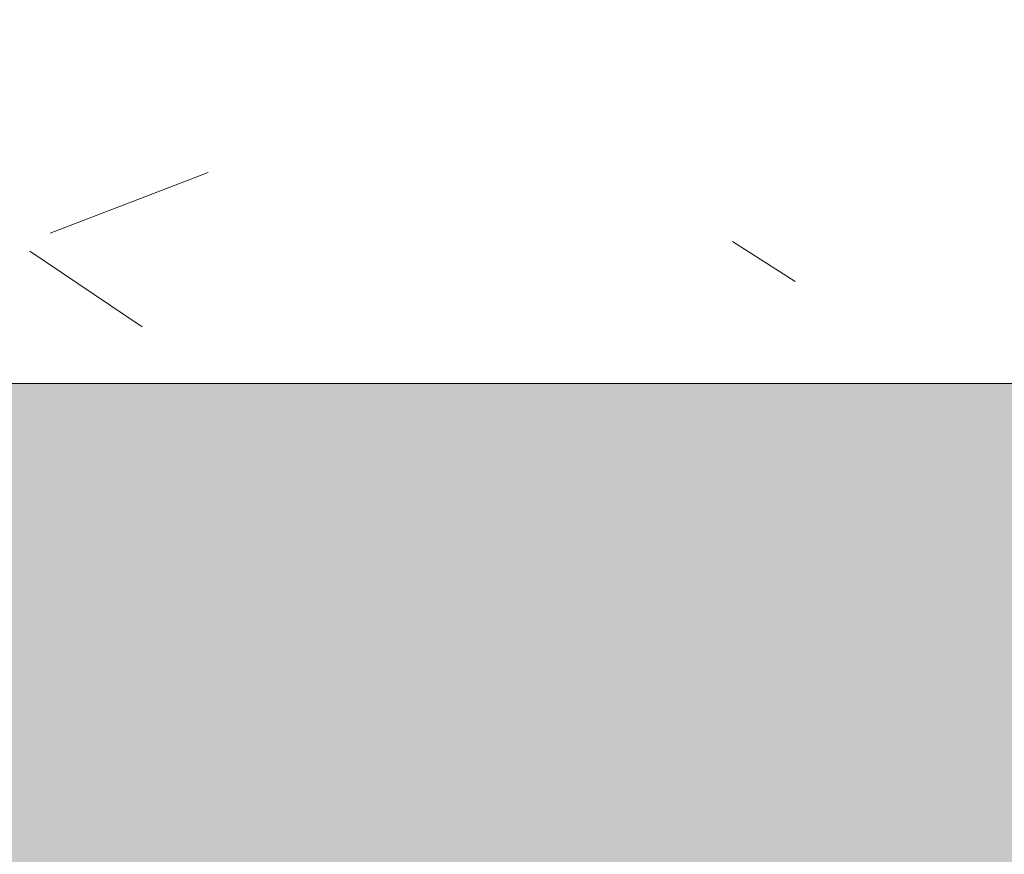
# Model space of a CAD drawing. Header units: millimetres. Extents: x 5980700 to 6194397, y -12939 to 2351883.
# Tile 389 of 587: x 6089726 to 6089837, y -68 to 26. Entities that reach past the tile are written whole.
import ezdxf

# ---------------------------------------------------------------- set-up
doc = ezdxf.new("R2010")
doc.units = ezdxf.units.MM
doc.layers.add('A-FLOR', color=192, linetype='Continuous', lineweight=18)
doc.layers.add('A-FLOR-PATT', color=8, linetype='Continuous', lineweight=18)
pattern_1 = [(49.99999999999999, (0, 0), (182.184668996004, -15.93908553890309), [19.05, -209.55]), (355, (0, 0), (-35.24242749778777, 191.0566080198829), [15.24, -167.64]), (100.451, (15.182, -1.328), (146.9425016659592, 175.1166878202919), [16.19, -178.09]), (46.184, (0, 50.8), (271.0788941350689, -42.04327417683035), [28.575, -314.325]), (96.636, (22.59, 47.297), (237.4025071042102, 247.4272132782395), [24.285, -267.135]), (351.184, (0, 50.8), (237.404605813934, 247.4251178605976), [22.86, -251.46]), (21, (25.4, 38.1), (151.6148798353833, -102.2655185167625), [19.05, -209.55]), (326, (25.4, 38.1), (61.80235996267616, 184.1877424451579), [15.24, -167.64]), (71.45100000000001, (38.035, 29.578), (213.4170626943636, 81.92136778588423), [16.19, -178.09]), (37.50000000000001, (0, 0), (3.08832282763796, 84.55507579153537), [8.382, -157.226, 8.382, -161.798, -168.275]), (37.50000000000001, (0, 0), (3.08832282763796, 84.55507579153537), [-335.788, 8.382, -159.893]), (7.499999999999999, (0, 0), (66.81943811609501, 100.1807470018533), [8.382, -88.646, 8.382, -153.416, -64.135]), (7.499999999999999, (0, 0), (66.81943811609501, 100.1807470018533), [-258.826, 8.382, -55.753]), (327.5, (-56.642, 0), (135.5904877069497, -5.7289126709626), [8.382, -55.118, 8.382, -189.738, -262.89]), (327.5, (-56.642, 0), (135.5904877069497, -5.7289126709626), [-261.62, 8.382, -254.508]), (317.5, (-82.042, 0), (148.1288864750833, 25.42676126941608), [8.382, -74.168, 8.382, -123.19, -186.69]), (317.5, (-82.042, 0), (148.1288864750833, 25.42676126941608), [-214.122, 8.382, -178.308])]

# ---------------------------------------------------------------- blocks, each defined once
blk = doc.blocks.new('BE-PMSa-MOD-ARQ-CONEXAODOFUTURO-EX-000-R_rvt-2-PLANTA DE CAIMENTO DE PISOS - 1 PAV_')
at = {"layer": 'A-FLOR-PATT', "lineweight": 5}
h = blk.add_hatch(dxfattribs=at)
h.set_pattern_fill('FP_100', color=133, style=0, pattern_type=2)
h.set_pattern_definition(pattern_1)
h.paths.add_polyline_path([(-1916.114845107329, -8177.825683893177), (-1683.614845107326, -8177.825683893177), (-1683.614845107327, -1915.841005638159), (-3033.614845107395, -1915.841005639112), (-3033.614845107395, -1900.841005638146), (-3933.614845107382, -1900.841005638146), (-3933.614845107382, -2050.841005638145), (-1818.614845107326, -2050.841005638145), (-1818.614845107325, -8042.852683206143), (-4146.617820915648, -8042.852683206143), (-4146.617820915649, -4063.841794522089), (-3970.61666258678, -4063.841794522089), (-3970.61666258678, -3457.84179452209), (-4146.617820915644, -3457.84179452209), (-4146.617820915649, -2138.841794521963), (-3970.61666258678, -2138.841794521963), (-3970.61666258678, -2050.841005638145), (-3963.614845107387, -2050.841005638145), (-3963.614845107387, -1900.841005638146), (-3973.614845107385, -1900.841005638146), (-3973.614845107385, -1915.841005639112), (-4105.616662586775, -1915.841005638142), (-4105.616662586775, -2003.84179452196), (-4281.617820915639, -2003.84179452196), (-4281.617820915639, -3592.841794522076), (-4105.61666258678, -3592.841794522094), (-4105.61666258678, -3928.841794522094), (-4281.617820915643, -3928.841794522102), (-4281.615120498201, -8177.82568389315), (-1916.459753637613, -8177.825683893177)])
h.paths.add_polyline_path([(8258.385255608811, -8167.825683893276), (15620.8643440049, -8167.825683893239), (15620.86434400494, -1925.841005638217), (12311.88333741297, -1925.841005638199), (12311.88333741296, -2018.841794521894), (11955.88333741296, -2018.841794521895), (11955.88333741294, -1925.841005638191), (9541.385154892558, -1925.841005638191), (9541.385154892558, -1915.841005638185), (9491.385154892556, -1915.841005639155), (9491.385154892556, -1900.841005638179), (8591.38515489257, -1900.841005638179), (8591.38515489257, -2050.841005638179), (11830.88333741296, -2050.841005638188), (11830.88333741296, -2143.841794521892), (12436.88333741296, -2143.841794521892), (12436.88333741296, -2050.841005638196), (15495.86434400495, -2050.841005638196), (15495.86434400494, -8042.825683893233), (8383.385255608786, -8042.825683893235), (8383.385255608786, -4063.841794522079), (8559.379702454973, -4063.841794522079), (8559.379702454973, -3457.841794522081), (8383.385255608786, -3457.84179452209), (8383.385255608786, -2138.841794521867), (8559.379702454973, -2138.84179452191), (8559.379702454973, -2050.841005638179), (8561.385154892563, -2050.753085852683), (8561.385154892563, -1900.841005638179), (8551.38515489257, -1900.841005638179), (8551.38515489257, -1915.841005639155), (8501.385154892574, -1915.841005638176), (8501.385154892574, -1925.841005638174), (8434.379702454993, -1925.841005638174), (8434.379702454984, -2013.841794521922), (8258.385255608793, -2013.841794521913), (8258.385255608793, -3582.841794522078), (8434.379702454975, -3582.841794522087), (8434.379702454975, -3938.841794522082), (8258.385255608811, -3938.841794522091), (8258.385255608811, -8156.700611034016)])
h.paths.add_polyline_path([(19984.7546155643, -8167.825683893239), (20089.38682609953, -8167.825683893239), (20089.38682609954, -5194.841794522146), (19913.3833374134, -5194.841794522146), (19913.3833374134, -4838.841794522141), (20089.38682609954, -4838.841794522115), (20089.38682609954, -2013.84179452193), (19913.3833374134, -2013.841794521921), (19913.3833374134, -1657.841794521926), (20089.38682609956, -1657.841794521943), (20089.38682609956, 1166.158205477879), (19913.38333741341, 1166.158205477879), (19913.38333741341, 1522.158205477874), (20089.38682609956, 1522.158205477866), (20089.38682609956, 4296.158205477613), (19913.38333741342, 4296.15820547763), (19913.3833374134, 4461.658994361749), (15971.88333741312, 4461.658994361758), (15971.88333741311, 4296.15820547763), (15800.86434400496, 4296.15820547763), (15800.86434400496, -605.8410056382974), (15790.86434400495, -605.8410056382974), (15790.86434400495, -655.841005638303), (15775.86434400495, -655.841005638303), (15775.86434400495, -1555.841005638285), (16091.88333741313, -1555.841005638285), (16091.88333741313, -1527.841794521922), (15925.86434400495, -1527.841794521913), (15925.86434400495, 4171.158205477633), (16096.88333741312, 4171.158205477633), (16097.48518693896, 4336.658994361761), (19788.38333741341, 4336.658994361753), (19788.38333741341, 4171.158205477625), (19964.38682609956, 4171.158205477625), (19964.38682609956, 1647.158205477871), (19788.38333741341, 1647.158205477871), (19788.38333741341, 1041.158205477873), (19964.38682609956, 1041.158205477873), (19964.38682609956, -1532.84179452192), (19788.38333741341, -1532.84179452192), (19788.38333741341, -2138.841794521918), (19964.38682609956, -2138.841794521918), (19964.38682609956, -4713.841794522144), (19788.3833374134, -4713.841794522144), (19788.3833374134, -5319.841794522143), (19964.38682609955, -5319.841794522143), (19964.38682609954, -8042.82568389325), (15925.86434400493, -8042.825683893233), (15925.86434400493, -2143.841794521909), (16091.88333741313, -2143.841794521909), (16091.88333741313, -1585.841005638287), (15775.86434400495, -1585.841005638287), (15775.86434400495, -1595.841005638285), (15790.86434400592, -1595.841005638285), (15790.86434400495, -1652.84179452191), (15966.88333741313, -1653.220801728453), (15966.88333741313, -2018.84179452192), (15800.86434400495, -2018.841794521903), (15800.86434400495, -8167.825683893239), (19925.14432074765, -8167.825683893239)])
h.paths.add_polyline_path([(-5690.728343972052, -8167.825683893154), (-4451.617820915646, -8167.825683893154), (-4451.617820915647, -1925.841005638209), (-4506.114845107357, -1925.84100563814), (-4506.114845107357, -1915.841005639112), (-4536.11484510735, -1915.841005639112), (-4536.11484510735, -1900.841005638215), (-4546.114845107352, -1900.841005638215), (-4546.114845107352, -2740.841005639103), (-4536.114845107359, -2740.841005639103), (-4536.114845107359, -2751.8410056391), (-4516.109778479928, -2751.8410056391), (-4516.109778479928, -2640.8410056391), (-4497.109778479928, -2640.8410056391), (-4497.109778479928, -2770.841005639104), (-4536.114845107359, -2770.841005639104), (-4536.114845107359, -2780.841005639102), (-4546.114845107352, -2780.841005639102), (-4546.114845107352, -2820.841005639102), (-4576.114845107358, -2820.841005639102), (-4576.617820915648, -8042.852683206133), (-11628.61484510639, -8042.852683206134), (-11628.6148451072, -2138.841794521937), (-11585.61666258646, -2138.841794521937), (-11585.61666258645, -2050.841005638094), (-8474.116662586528, -2050.841005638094), (-8474.116662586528, -2138.841794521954), (-7858.116662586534, -2138.841794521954), (-7858.116662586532, -2050.841005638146), (-4576.617820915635, -2050.841005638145), (-4576.617820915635, -1900.841005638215), (-5476.114845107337, -1900.841005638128), (-5476.114845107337, -1915.841005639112), (-5528.614845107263, -1915.841005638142), (-5528.614845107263, -1925.841005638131), (-7983.116662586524, -1925.841005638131), (-7983.116662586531, -2013.841794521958), (-8324.11666258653, -2013.841794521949), (-8324.11666258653, -2003.841794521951), (-8339.116662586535, -2003.84179452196), (-8339.116662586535, -1925.841005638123), (-11720.61666258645, -1925.841005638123), (-11720.61666258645, -2003.841794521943), (-11753.61484510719, -2003.841794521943), (-11753.61034441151, -8167.825683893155), (-5985.163661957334, -8167.825683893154)])
h.paths.add_polyline_path([(-15701.5291554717, -8167.825683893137), (-11933.6148451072, -8167.825683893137), (-11933.6148451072, -2013.841794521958), (-12076.61666258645, -2013.841794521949), (-12076.61666258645, -1657.841794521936), (-11923.61484510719, -1657.841794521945), (-11923.61484510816, -1515.8410056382), (-11908.61484510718, -1515.8410056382), (-11908.61484510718, -1505.841005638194), (-12058.61484510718, -1505.841005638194), (-12058.61484510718, -1532.841794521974), (-12201.61666258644, -1532.841794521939), (-12201.61666258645, -2138.841794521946), (-12058.61484510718, -2138.841794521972), (-12058.61484510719, -8042.851795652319), (-16321.61588608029, -8042.826571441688), (-16321.61588608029, -5319.841794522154), (-16145.61666258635, -5319.841794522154), (-16145.61666258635, -4713.841794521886), (-16321.61588608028, -4713.681888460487), (-16321.61588608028, -2138.84179452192), (-16145.61666258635, -2138.841794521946), (-16145.61666258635, -1532.841794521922), (-16321.61588608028, -1532.841794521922), (-16321.61588608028, 1041.158205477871), (-16145.61666258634, 1041.158205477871), (-16145.61666258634, 1647.158205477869), (-16321.61588608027, 1647.158205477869), (-16321.61588608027, 4171.158205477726), (-16145.61666258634, 4171.158205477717), (-16145.61666258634, 4336.658994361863), (-12201.61666258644, 4336.658994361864), (-12201.61666258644, 4171.158205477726), (-12058.61484510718, 4171.158205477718), (-12058.61484510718, -1475.841005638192), (-11908.61484510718, -1475.841005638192), (-11908.61484510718, -575.8410056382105), (-11923.61484510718, -575.8410056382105), (-11923.61484510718, -525.8410056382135), (-11933.61484510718, -525.8410056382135), (-11933.61484510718, 4296.158205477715), (-12076.61666258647, 4296.158205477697), (-12076.61666258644, 4461.658994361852), (-16270.61666258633, 4461.658994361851), (-16270.61666258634, 4296.158205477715), (-16446.62225526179, 4296.158205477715), (-16446.61588608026, 1522.158205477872), (-16270.61666258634, 1522.158205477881), (-16270.61666258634, 1166.158205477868), (-16446.62225526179, 1166.158205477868), (-16446.61588608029, -1657.841794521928), (-16270.61666258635, -1657.841794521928), (-16270.61666258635, -2013.841794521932), (-16446.6222552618, -2013.841794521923), (-16446.61588608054, -4838.841794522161), (-16270.61666258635, -4838.841794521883), (-16270.61666258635, -5194.841794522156), (-16446.62225526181, -5194.841794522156), (-16446.61573815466, -8167.825683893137), (-15735.98765560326, -8167.825683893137)])
h.paths.add_polyline_path([(8551.38515489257, -1770.841005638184), (9491.385154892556, -1770.841005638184), (9491.385154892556, -1755.841005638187), (9630.135154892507, -1755.841005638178), (9630.135154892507, -1740.841005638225), (11880.13515489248, -1741.712957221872), (11880.13515489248, -1755.841005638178), (11965.88333741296, -1755.841005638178), (11965.88333741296, -1662.841794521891), (12301.88333741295, -1662.841794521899), (12301.88333741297, -1755.841005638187), (12713.6541483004, -1755.841005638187), (12713.6541483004, -1740.841005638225), (14963.65414830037, -1741.712957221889), (14963.65414830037, -1755.841005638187), (15630.86434400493, -1755.841005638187), (15630.86434400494, -1595.841005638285), (15645.86434400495, -1595.841005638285), (15645.86434400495, -655.841005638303), (15630.86434400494, -655.841005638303), (15630.86434400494, -29.5925127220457), (15087.63515489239, -29.59251272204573), (15087.63515489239, -44.5925127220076), (12837.63515489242, -43.72056113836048), (12837.63515489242, -29.59251272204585), (11880.13515489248, -29.5925127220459), (11880.13515489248, -44.59251272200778), (9630.135154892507, -43.72056113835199), (9630.135154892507, -29.59251272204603), (9408.885154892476, -29.59251272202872), (9408.885154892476, -14.5925127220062), (8468.885154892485, -14.59251272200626), (8468.885154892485, -29.59251272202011), (8008.885154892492, -29.59251272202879), (8008.885154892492, -14.59251272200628), (7068.885154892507, -14.65234280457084), (7068.885154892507, -29.59251272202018), (4511.785154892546, -29.59251272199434), (4511.785154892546, 3549.158994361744), (3951.785154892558, 3549.158994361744), (3951.785154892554, 4471.658994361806), (2159.383337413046, 4471.658994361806), (2159.383337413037, 4306.158205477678), (1813.383337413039, 4306.15820547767), (1813.383337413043, 4471.658994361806), (284.8931309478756, 4471.658994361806), (284.8931309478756, 4486.658994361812), (77.29277039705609, 4486.658994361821), (77.29277039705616, 3238.903506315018), (70.48333741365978, 3238.903506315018), (70.48333741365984, 2137.158205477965), (121.3819838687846, 2137.158205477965), (121.3819838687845, 3231.348105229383), (111.0710947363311, 3241.658994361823), (106.381983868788, 3259.158994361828), (111.0710947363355, 3276.658994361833), (124.1088842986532, 3289.53068128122), (143.3753948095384, 3293.624861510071), (158.8819838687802, 3289.469883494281), (171.692873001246, 3276.658994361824), (176.3819838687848, 3259.158994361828), (171.692873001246, 3241.658994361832), (161.3819838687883, 3231.348105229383), (161.3819838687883, 2137.158205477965), (220.483337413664, 2137.158205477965), (220.4833374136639, 4336.658994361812), (1678.38333741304, 4336.658994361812), (1678.38333741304, 4171.158205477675), (2294.38333741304, 4171.158205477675), (2294.38333741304, 4336.658994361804), (3816.785154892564, 4336.658994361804), (3816.785154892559, 3414.158994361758), (4376.785154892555, 3414.158994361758), (4376.785154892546, -164.5925127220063), (15495.86434400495, -164.5925127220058), (15495.86434400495, -1620.841005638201), (12436.88333741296, -1620.841005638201), (12436.88333741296, -1527.841794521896), (11830.88333741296, -1527.841794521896), (11830.88333741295, -1620.841005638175), (8559.379702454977, -1620.841005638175), (8559.379702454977, -1532.841794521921), (7943.379702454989, -1532.841794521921), (7943.379702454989, -1620.841005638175), (2289.383337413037, -1620.841005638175), (2289.383337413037, -1527.841794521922), (2261.385126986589, -1527.841794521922), (2261.385126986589, -1770.841005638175), (3121.385126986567, -1770.841005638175), (3121.385126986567, -1755.8410056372), (4481.585154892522, -1755.841005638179), (4481.585154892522, -1770.841005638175), (5321.585154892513, -1770.841005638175), (5321.585154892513, -1755.841005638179), (7021.385154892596, -1755.841005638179), (7021.385154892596, -1770.841005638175), (7961.385154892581, -1770.841005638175), (7961.385154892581, -1755.841005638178), (8078.379702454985, -1755.841005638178), (8078.379702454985, -1667.841794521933), (8424.379702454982, -1667.841794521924), (8424.379702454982, -1755.841005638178), (8551.38515489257, -1755.841005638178)])
h.paths.add_polyline_path([(2231.385126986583, -1770.841005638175), (2231.385126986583, -1527.841794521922), (1766.385126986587, -1527.841794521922), (1766.385126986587, -1770.841005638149), (1776.385126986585, -1770.841005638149), (1776.385126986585, -1755.8410056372), (1818.383337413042, -1755.841005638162), (1818.383337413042, -1662.841794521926), (2154.383337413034, -1662.841794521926), (2154.383337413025, -1755.84100563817), (2221.385126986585, -1755.841005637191), (2221.385126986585, -1770.841005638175)])
h.paths.add_polyline_path([(-3963.614845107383, -1770.84100563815), (-3033.614845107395, -1770.84100563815), (-3033.614845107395, -1755.841005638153), (-1418.814900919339, -1755.841005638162), (-1418.814900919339, -1770.841005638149), (-578.8149009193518, -1770.841005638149), (-578.8149009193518, -1755.841005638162), (876.3851269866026, -1755.841005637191), (876.3851269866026, -1770.841005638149), (1736.38512698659, -1770.841005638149), (1736.38512698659, -1527.841794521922), (1683.383337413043, -1527.841794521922), (1683.383337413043, -1620.841005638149), (-3970.616662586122, -1620.84100563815), (-3970.61666258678, -1532.841794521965), (-4586.616662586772, -1532.841794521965), (-4586.616662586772, -1620.841005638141), (-7858.116662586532, -1620.841005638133), (-7858.116662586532, -1532.841794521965), (-8474.116662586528, -1532.841794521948), (-8474.116662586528, -1620.841005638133), (-11585.61666258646, -1620.841005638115), (-11585.61666258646, -1532.841794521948), (-11628.61484510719, -1532.841794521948), (-11628.61484510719, -164.6103600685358), (220.4833374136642, -164.6103600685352), (220.4833374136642, -29.61036006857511), (-2321.114845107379, -29.61036006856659), (-2321.114845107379, -14.61036006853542), (-3061.114845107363, -14.61036006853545), (-3061.114845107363, -29.61036006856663), (-3320.616662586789, -29.61036006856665), (-3320.616662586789, -14.61036006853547), (-4060.616662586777, -14.61036006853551), (-4060.616662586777, -29.61036006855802), (-4536.114845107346, -29.61036006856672), (-4536.114845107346, -14.61036006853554), (-5476.114845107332, -14.61036006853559), (-5476.114845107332, -29.6103600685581), (-5636.114845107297, -29.61036006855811), (-5636.114845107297, -44.61036006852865), (-7886.11484510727, -43.73840848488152), (-7886.11484510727, -29.61036006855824), (-8872.364845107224, -29.61036006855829), (-8872.364845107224, -44.6103600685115), (-11122.3648451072, -43.73840848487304), (-11122.3648451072, -29.61036006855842), (-11763.61484510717, -29.61036006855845), (-11763.61484510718, -575.8410056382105), (-11778.61484510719, -575.8410056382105), (-11778.61484510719, -1515.8410056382), (-11763.61484510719, -1515.8410056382), (-11763.61484510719, -1667.841794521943), (-11720.61666258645, -1667.841794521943), (-11720.61666258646, -1755.841005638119), (-11122.36484510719, -1755.841005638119), (-11122.36484510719, -1740.841005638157), (-8872.36484510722, -1741.712957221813), (-8872.36484510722, -1755.841005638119), (-8339.116662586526, -1755.841005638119), (-8339.116662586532, -1667.841794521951), (-7993.116662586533, -1667.841794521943), (-7993.116662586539, -1755.841005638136), (-7886.114845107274, -1755.841005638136), (-7886.114845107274, -1740.841005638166), (-5636.114845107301, -1741.712957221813), (-5636.114845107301, -1755.841005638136), (-5476.114845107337, -1755.841005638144), (-5476.114845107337, -1770.841005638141), (-4536.11484510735, -1770.841005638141), (-4536.11484510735, -1755.841005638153), (-4451.616662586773, -1755.841005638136), (-4451.616662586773, -1667.84179452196), (-4105.616662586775, -1667.84179452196), (-4105.616662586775, -1755.841005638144), (-3973.614845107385, -1755.841005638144), (-3973.614845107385, -1770.84100563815)])
h.paths.add_polyline_path([(-5396.293025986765, 115.3896399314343), (-4576.11484510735, 115.3896399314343), (-4576.11484510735, 431.4034837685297), (-4586.616662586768, 431.4034837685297), (-4586.616662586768, 265.3896399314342), (-11628.61484510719, 265.3896399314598), (-11628.61484510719, 4171.158205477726), (-11585.61666258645, 4171.158205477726), (-11585.61666258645, 4336.658994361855), (-8474.116662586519, 4336.658994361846), (-8474.116662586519, 4171.158205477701), (-7858.116662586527, 4171.158205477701), (-7858.116662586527, 4336.658994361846), (-4586.616662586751, 4336.658994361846), (-4586.616662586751, 4171.158205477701), (-4538.614845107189, 4171.158205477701), (-4538.614845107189, 2287.158205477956), (-4586.616662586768, 2287.158205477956), (-4586.616662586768, 1681.158205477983), (-4538.614845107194, 1681.158205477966), (-4538.614845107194, 995.3896399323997), (-4536.114845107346, 995.3896399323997), (-4536.114845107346, 985.3896399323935), (-4497.109778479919, 985.3896399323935), (-4497.109778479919, 855.3896399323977), (-4516.109778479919, 855.3896399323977), (-4516.109778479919, 966.3896399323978), (-4536.114845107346, 966.3896399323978), (-4536.114845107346, 955.3896399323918), (-4538.614845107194, 955.3896399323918), (-4538.614845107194, 431.4034837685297), (-4546.114845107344, 431.4034837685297), (-4546.114845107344, 115.3896399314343), (-4536.114845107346, 115.3896399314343), (-4536.114845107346, 130.3896399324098), (-4486.114845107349, 130.3896399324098), (-4486.114845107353, 140.3896399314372), (-4461.616662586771, 140.3896399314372), (-4461.616662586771, 306.4034837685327), (-4413.614845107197, 306.4034837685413), (-4413.614845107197, 1806.158205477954), (-4461.616662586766, 1806.158205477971), (-4461.616662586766, 2162.158205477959), (-4413.614845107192, 2162.158205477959), (-4413.614845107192, 4296.158205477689), (-4461.616662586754, 4296.158205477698), (-4461.616662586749, 4461.658994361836), (-7983.116662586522, 4461.658994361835), (-7983.116662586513, 4296.158205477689), (-8349.116662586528, 4296.158205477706), (-8349.116662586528, 4461.658994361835), (-11710.61666258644, 4461.658994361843), (-11710.61666258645, 4296.158205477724), (-11753.61484510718, 4296.158205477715), (-11753.61484510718, 140.3896399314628), (-5526.11484510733, 140.3896399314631), (-5526.11484510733, 130.3896399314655), (-5476.114845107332, 130.3896399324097), (-5476.114845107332, 115.3896399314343), (-5466.11484510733, 115.3896399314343)])
h.paths.add_polyline_path([(8478.885154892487, 115.4074872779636), (8478.885154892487, 431.4034837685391), (8378.385255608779, 431.4034837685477), (8378.385255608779, 1037.158205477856), (8561.383337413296, 1037.158205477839), (8561.383337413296, 1651.158205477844), (8378.385255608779, 1651.158205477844), (8378.385255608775, 4171.158205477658), (8559.383337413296, 4171.158205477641), (8559.383337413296, 4336.658994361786), (11825.88333741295, 4336.658994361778), (11825.88333741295, 4171.158205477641), (12441.88333741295, 4171.158205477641), (12441.88333741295, 4336.658994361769), (15495.86434400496, 4336.65899436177), (15495.86434400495, 265.4074872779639), (8559.379702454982, 265.4074872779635), (8559.379702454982, 431.4034837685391), (8508.885154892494, 431.4034837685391), (8508.885154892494, 115.4074872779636), (9408.885154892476, 115.4074872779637), (9408.885154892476, 130.4074872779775), (9438.885154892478, 130.4074872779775), (9438.885154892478, 140.4074872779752), (15620.86434400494, 140.4074872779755), (15620.86434400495, 4461.658994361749), (12316.88333741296, 4461.658994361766), (12316.88333741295, 4296.158205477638), (11950.88333741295, 4296.158205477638), (11950.88333741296, 4461.658994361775), (8434.383337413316, 4461.658994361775), (8434.383337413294, 4296.158205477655), (8253.385255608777, 4296.158205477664), (8253.385255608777, 1526.158205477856), (8436.383337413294, 1526.158205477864), (8436.383337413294, 1162.158205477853), (8253.385255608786, 1162.158205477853), (8253.385255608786, 306.4034837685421), (8434.379702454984, 306.4034837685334), (8434.379702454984, 140.4074872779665), (8438.885154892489, 140.4074872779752), (8438.885154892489, 130.4074872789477), (8468.885154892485, 130.4074872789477), (8468.885154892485, 115.4074872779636)])
h.paths.add_polyline_path([(7078.885154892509, 115.4074872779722), (7968.885154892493, 115.4074872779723), (7968.885154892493, 955.4074872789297), (7958.885154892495, 955.4074872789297), (7958.885154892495, 966.4074872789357), (7948.385255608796, 966.4074872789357), (7948.385255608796, 265.4074872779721), (4806.785154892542, 265.4074872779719), (4806.785154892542, 4336.658994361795), (7948.385255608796, 4336.658994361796), (7948.385255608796, 985.4074872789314), (7958.885154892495, 985.4074872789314), (7958.885154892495, 995.4074872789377), (7968.885154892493, 995.4074872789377), (7968.885154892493, 1035.407487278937), (7998.885154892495, 1035.407487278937), (7998.885154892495, 995.4074872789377), (8008.885154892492, 995.4074872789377), (8008.885154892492, 985.4074872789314), (8047.890221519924, 985.4074872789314), (8047.890221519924, 855.4074872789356), (8028.890221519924, 855.4074872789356), (8028.890221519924, 966.4074872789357), (8008.885154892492, 966.4074872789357), (8008.885154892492, 955.4074872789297), (7998.885154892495, 955.4074872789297), (7998.885154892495, 115.4074872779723), (8008.885154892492, 115.4074872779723), (8008.885154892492, 130.4074872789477), (8083.385255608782, 130.4074872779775), (8083.385255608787, 4471.65899436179), (4671.785154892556, 4471.658994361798), (4671.785154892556, 130.4074872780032), (7068.885154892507, 130.4074872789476), (7068.885154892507, 115.4074872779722)])
h.paths.add_polyline_path([(1857.919751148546, 1037.158205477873), (2296.383337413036, 1037.158205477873), (2296.383337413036, 1651.158205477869), (1676.383337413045, 1651.158205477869), (1676.383337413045, 1037.158205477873), (1826.383337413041, 1037.158205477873)])
h.paths.add_polyline_path([(2161.383337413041, 1172.158205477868), (1811.383337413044, 1172.158205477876), (1811.383337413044, 1516.158205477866), (2161.383337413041, 1516.158205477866), (2161.383337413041, 1177.256799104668)])
h.paths.add_polyline_path([(137.9111174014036, 3278.855100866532), (131.3834321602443, 3276.480338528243), (131.3834321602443, 3259.158994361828), (137.9112161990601, 3259.158994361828), (137.9112161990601, 3277.667937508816)])
h.paths.add_polyline_path([(141.3819838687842, 3259.158994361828), (161.3819838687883, 3259.158994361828), (158.7024919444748, 3268.550988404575), (155.5241194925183, 3273.003317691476), (148.2594671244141, 3277.615929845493), (141.461635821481, 3278.855091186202), (137.9111174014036, 3278.855100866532), (137.9112161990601, 3259.158994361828), (139.4408410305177, 3259.158994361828)])
h.paths.add_polyline_path([(127.2398482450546, 3259.158994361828), (131.3834321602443, 3259.60654442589), (131.3834321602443, 3276.480338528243), (126.061811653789, 3272.015600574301), (122.0634673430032, 3263.023564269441), (122.1477157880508, 3259.158994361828), (126.061811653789, 3259.158994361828)])
h = blk.add_hatch(dxfattribs=at)
h.set_pattern_fill('FP_109', color=133, style=0, pattern_type=2)
h.set_pattern_definition(pattern_1)
h.paths.add_polyline_path([(-3041.114845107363, -14.61036006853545), (-2341.114845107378, -14.61036006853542), (-2341.114845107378, 90.38963993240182), (-2331.11484510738, 90.38963993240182), (-2331.11484510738, 120.38963993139), (-3051.114845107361, 120.3896399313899), (-3051.114845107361, 90.38963993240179), (-3041.114845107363, 90.38963993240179), (-3041.114845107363, 5.389639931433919)])
at = {"layer": 'A-FLOR', "color": 250, "lineweight": 5}
for p, q in [((-3040.810482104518, -14.61036006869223), (-2341.114845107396, -14.61036006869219)), ((-2341.114845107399, -14.61036006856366), (-3040.810482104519, -14.61036006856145))]:
    blk.add_line(p, q, dxfattribs=at)

msp = doc.modelspace()

# ---------------------------------------------------------------- block references
at = {"color": 50, "lineweight": 5}
msp.add_blockref('BE-PMSa-MOD-ARQ-CONEXAODOFUTURO-EX-000-R_rvt-2-PLANTA DE CAIMENTO DE PISOS - 1 PAV_', (6092264.959189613, 0), dxfattribs=at)

doc.saveas('drawing.dxf')
